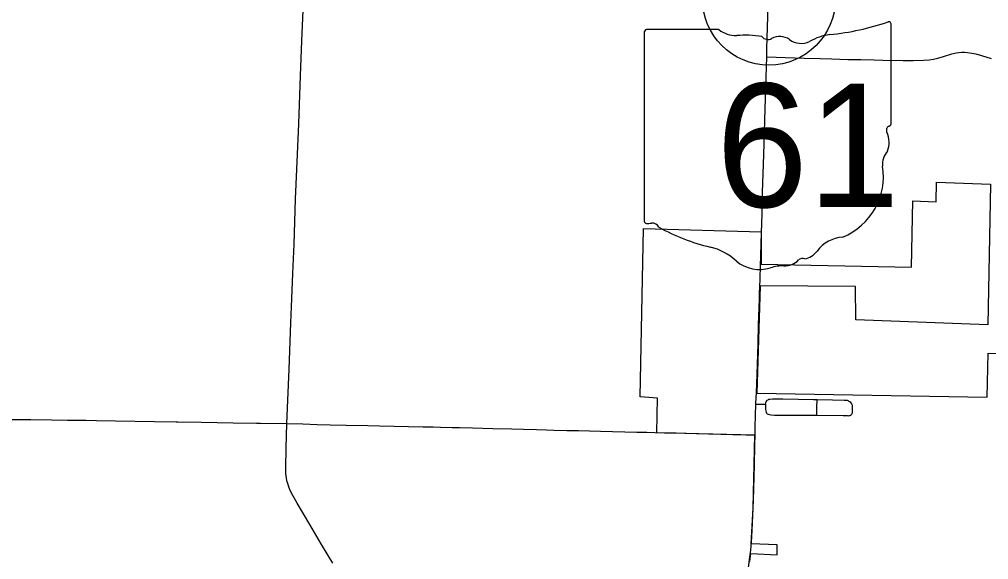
# Model space of a CAD drawing. Extents: x 9078 to 9739, y 4248 to 4966.
# Drawn here: x 9349.9 to 9404.5, y 4669.2 to 4699.7 of the extents above; entities that cross this region are included whole.
import ezdxf

# ---------------------------------------------------------------- set-up
doc = ezdxf.new("R2010")
doc.units = 0
for name, color, linetype in [('Default', 7, 'Continuous'), ('GM_X_City_Street', 7, 'Continuous'), ('GM_X_Corporation', 7, 'Continuous'), ('GM_X_County_Road', 7, 'Continuous'), ('GM_X_State_Route', 7, 'Continuous'), ('GM_X_State_Shield', 7, 'Continuous'), ('GM_X_Township_Road', 7, 'Continuous')]:
    doc.layers.add(name, color=color, linetype=linetype)

msp = doc.modelspace()

# ---------------------------------------------------------------- linework, layer by layer
at = {"layer": 'Default'}
msp.add_circle((9392.121, 4700.83), 3.75, dxfattribs=at)
at = {"layer": 'GM_X_City_Street'}
for points in [[(9391.932, 4677.965), (9391.946, 4678.03), (9391.967, 4678.091), (9391.998, 4678.139), (9392.028, 4678.178), (9392.072, 4678.212), (9392.119, 4678.234), (9392.176, 4678.251), (9392.329, 4678.265), (9392.904, 4678.256), (9394.63, 4678.226), (9394.839, 4678.221)], [(9394.811, 4677.339), (9394.817, 4677.54), (9394.828, 4677.951), (9394.831, 4678.033), (9394.839, 4678.221)], [(9394.839, 4678.221), (9395.699, 4678.202), (9396.357, 4678.193), (9396.43, 4678.191), (9396.521, 4678.183), (9396.599, 4678.157), (9396.669, 4678.113), (9396.703, 4678.083), (9396.743, 4678.039), (9396.773, 4677.987), (9396.803, 4677.911), (9396.817, 4677.83), (9396.819, 4677.748), (9396.816, 4677.557), (9396.807, 4677.473), (9396.795, 4677.418), (9396.778, 4677.383), (9396.76, 4677.361)], [(9391.391, 4677.966), (9391.495, 4677.966), (9391.591, 4677.966), (9391.689, 4677.965), (9391.932, 4677.965)], [(9391.932, 4677.965), (9391.928, 4677.826), (9391.927, 4677.66), (9391.939, 4677.579), (9391.965, 4677.502), (9391.989, 4677.461), (9392.028, 4677.422), (9392.078, 4677.393), (9392.15, 4677.37), (9392.237, 4677.358), (9392.436, 4677.349), (9393.218, 4677.345), (9393.487, 4677.344), (9393.946, 4677.342), (9394.811, 4677.339)], [(9394.811, 4677.339), (9394.841, 4677.339), (9396.306, 4677.312), (9396.521, 4677.312), (9396.586, 4677.31), (9396.639, 4677.313), (9396.675, 4677.321), (9396.713, 4677.333), (9396.742, 4677.349), (9396.76, 4677.361)]]:
    msp.add_lwpolyline(points, dxfattribs=at)
at = {"layer": 'GM_X_Corporation'}
msp.add_lwpolyline([(9391.048, 4669.096), (9391.11, 4669.547), (9392.582, 4669.471), (9392.591, 4670.024), (9391.113, 4670.075), (9391.225, 4672.115), (9391.334, 4676.209), (9385.803, 4676.349), (9385.85, 4678.299), (9384.859, 4678.377), (9385.049, 4687.867), (9391.69, 4687.672), (9391.676, 4685.847), (9400.152, 4685.688), (9400.233, 4689.42), (9401.552, 4689.374), (9401.571, 4690.474), (9404.598, 4690.369), (9404.461, 4682.443), (9397.013, 4682.717), (9396.99, 4684.592), (9391.634, 4684.635), (9391.435, 4678.582), (9404.422, 4678.357), (9404.465, 4680.839), (9413.813, 4680.513)], dxfattribs=at)
at = {"layer": 'GM_X_County_Road'}
for points in [[(9364.959, 4676.862), (9365.083, 4679.93), (9365.188, 4682.552), (9365.224, 4683.453), (9365.297, 4685.337), (9365.364, 4686.975), (9365.455, 4689.516), (9365.555, 4692.056), (9365.628, 4693.777), (9365.729, 4696.481), (9365.806, 4698.448), (9365.873, 4700.168), (9365.957, 4702.299), (9366.024, 4704.266), (9366.194, 4709.183), (9366.268, 4711.15), (9366.351, 4713.445), (9366.427, 4715.412), (9366.445, 4716.095)], [(9367.553, 4668.998), (9366.92, 4670.051), (9366.26, 4671.183), (9365.544, 4672.377), (9365.304, 4672.806), (9365.155, 4673.099), (9365.096, 4673.238), (9365.049, 4673.351), (9365.007, 4673.483), (9364.967, 4673.643), (9364.937, 4673.805), (9364.911, 4674.052), (9364.9, 4674.38), (9364.928, 4675.482), (9364.959, 4676.862)]]:
    msp.add_lwpolyline(points, dxfattribs=at)
at = {"layer": 'GM_X_State_Route'}
for points in [[(9391.696, 4687.643), (9391.732, 4688.682), (9391.766, 4689.917), (9391.814, 4691.481), (9391.85, 4692.633), (9391.906, 4694.609), (9391.999, 4697.548), (9392.001, 4698.005), (9392.132, 4702.268)], [(9391.637, 4685.697), (9391.696, 4687.643)], [(9391.6, 4684.509), (9391.637, 4685.697)], [(9391.416, 4678.592), (9391.451, 4679.638), (9391.506, 4681.364), (9391.538, 4682.433), (9391.58, 4683.887), (9391.592, 4684.299), (9391.6, 4684.509)], [(9391.345, 4676.229), (9391.353, 4676.685), (9391.391, 4677.966), (9391.392, 4678.018), (9391.416, 4678.592)], [(9391.094, 4669.717), (9391.138, 4670.181), (9391.177, 4670.835), (9391.247, 4672.555), (9391.303, 4674.523), (9391.328, 4675.671), (9391.345, 4676.229)], [(9391.034, 4669.193), (9391.094, 4669.717)], [(9390.808, 4667.707), (9390.871, 4668.068), (9390.93, 4668.431), (9391.034, 4669.193)]]:
    msp.add_lwpolyline(points, dxfattribs=at)
at = {"layer": 'GM_X_State_Shield'}
for p, q in [((9389.303, 4699.084), (9385.226, 4699.084)), ((9399.011, 4693.818), (9399.011, 4699.345)), ((9385.089, 4698.902), (9385.089, 4688.335)), ((9399.009, 4693.819), (9399.011, 4693.818))]:
    msp.add_line(p, q, dxfattribs=at)
for centre, radius, start, end in [((9394.052, 4713.489), 14.764, 275.8445, 288.9065), ((9398.856, 4699.368), 0.155, 351.8621, 97.738), ((9385.249, 4698.924), 0.161, 98.1301, 188.1301), ((9390.274, 4700.31), 1.564, 231.6195, 271.1119), ((9390.793, 4693.151), 5.616, 80.4867, 94.9883), ((9392.068, 4698.979), 0.451, 219.7921, 297.1024), ((9392.73, 4697.758), 0.938, 54.4667, 119.1411), ((9393.941, 4699.433), 1.129, 233.8562, 294.8282), ((9395.935, 4695.856), 2.97, 97.3462, 120.7689), ((9398.975, 4693.412), 0.24, 107.944, 210.337), ((9398.845, 4693.797), 0.166, 289.6038, 7.7341), ((9397.449, 4692.714), 1.44, 340.033, 23.6496), ((9399.566, 4691.505), 1.048, 136.8065, 186.9296), ((9394.879, 4690.802), 3.693, 292.3089, 8.9858), ((9385.25, 4688.312), 0.163, 171.9584, 258.3066), ((9385.275, 4689.393), 1.242, 267.339, 280.6039), ((9385.529, 4687.726), 0.448, 29.7484, 93.2717), ((9391.182, 4697.219), 10.661, 240.4129, 257.1985), ((9396.436, 4685.369), 2.022, 94.4031, 142.5768), ((9388.003, 4683.588), 3.336, 47.1842, 75.836), ((9393.873, 4687.311), 1.193, 282.8732, 323.2771), ((9391.611, 4687.673), 2.117, 230.7004, 286.2918), ((9392.989, 4686.882), 1.128, 268.777, 315.5493), ((9394.009, 4685.859), 0.318, 65.7517, 132.6484), ((9392.834, 4684.02), 1.739, 85.6951, 111.2099)]:
    msp.add_arc(centre, radius, start, end, dxfattribs=at)
at = {"layer": 'GM_X_Township_Road'}
for points in [[(9391.999, 4697.548), (9393.049, 4697.516), (9394.113, 4697.48), (9395.013, 4697.455), (9395.668, 4697.431), (9396.569, 4697.406), (9397.306, 4697.393), (9398.042, 4697.377), (9398.534, 4697.362), (9399.68, 4697.341), (9400.254, 4697.341), (9400.827, 4697.36), (9401.156, 4697.384), (9401.4, 4697.417), (9401.642, 4697.47), (9401.958, 4697.563), (9402.426, 4697.711), (9402.662, 4697.769), (9402.821, 4697.796), (9402.982, 4697.809), (9403.144, 4697.81), (9403.305, 4697.799), (9403.546, 4697.762), (9403.785, 4697.71), (9404.1, 4697.625), (9404.649, 4697.459)], [(9349.151, 4677.098), (9350.545, 4677.086), (9351.692, 4677.073), (9352.594, 4677.066), (9353.658, 4677.049), (9354.231, 4677.032), (9355.297, 4677.012), (9357.51, 4676.977), (9358.724, 4676.962), (9358.822, 4676.961), (9360.133, 4676.941), (9361.936, 4676.91), (9363.248, 4676.886), (9363.479, 4676.884), (9364.959, 4676.862)], [(9364.959, 4676.862), (9365.855, 4676.845), (9366.664, 4676.821), (9367.395, 4676.802), (9368.295, 4676.776), (9369.522, 4676.752), (9370.177, 4676.735), (9372.635, 4676.683), (9373.209, 4676.673), (9373.618, 4676.663), (9374.273, 4676.648), (9374.683, 4676.644), (9375.42, 4676.623), (9376.566, 4676.589), (9377.632, 4676.564), (9378.287, 4676.545), (9379.022, 4676.524), (9379.595, 4676.507), (9380.004, 4676.494), (9380.741, 4676.483), (9381.397, 4676.468), (9382.625, 4676.43), (9384.674, 4676.388), (9385.247, 4676.375), (9385.687, 4676.368)], [(9385.687, 4676.368), (9386.239, 4676.352), (9386.894, 4676.341), (9388.04, 4676.314), (9390.086, 4676.256), (9390.823, 4676.236), (9391.345, 4676.229)]]:
    msp.add_lwpolyline(points, dxfattribs=at)

# ---------------------------------------------------------------- texts
at = {"layer": 'GM_X_State_Shield'}
msp.add_text('61', height=6.961, dxfattribs=at).set_placement((9389.14, 4689.081))

doc.saveas('drawing.dxf')
